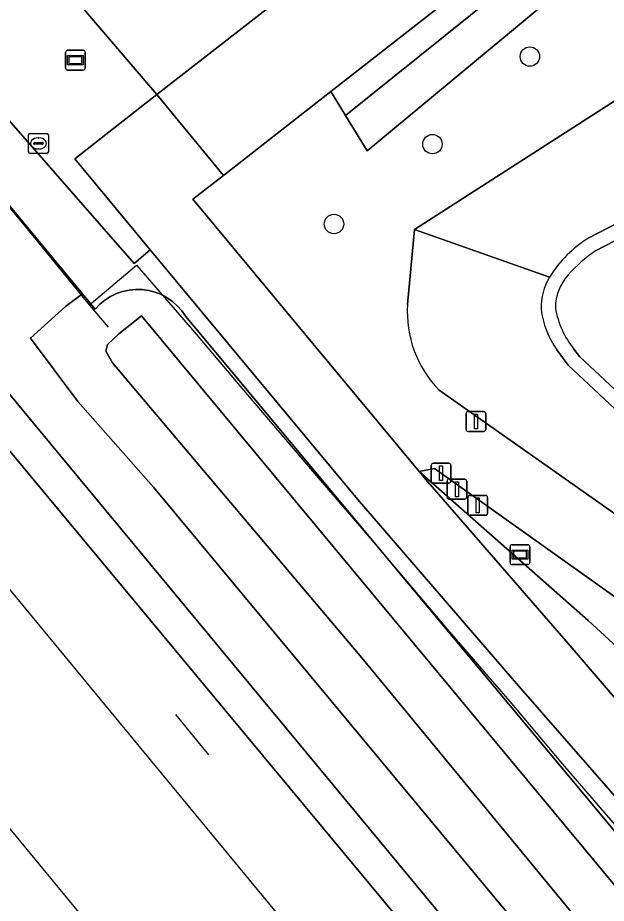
# Model space of a CAD drawing. Extents: x 157320 to 158835, y 386650 to 388491.
# Drawn here: x 158059.44 to 158089.08, y 386759.08 to 386803.72 of the extents above; entities that cross this region are included whole.
import ezdxf

# ---------------------------------------------------------------- set-up
doc = ezdxf.new("R2010")
doc.units = 0
for name, color, linetype in [('IMGEO_Afsluitpaal', 7, 'Continuous'), ('IMGEO_Boom', 7, 'Continuous'), ('IMGEO_Grasland_overig', 7, 'Continuous'), ('IMGEO_Greppel_droge_sloot', 7, 'Continuous'), ('IMGEO_Groenvoorziening', 7, 'Continuous'), ('IMGEO_Hek', 7, 'Continuous'), ('IMGEO_Loofbos', 7, 'Continuous'), ('IMGEO_Oever', 7, 'Continuous'), ('IMGEO_Rijbaan_lokaal_open', 7, 'Continuous'), ('IMGEO_Rioolput', 7, 'Continuous'), ('IMGEO_Spoor', 7, 'Continuous'), ('IMGEO_Spoorbaan_halfverhard', 7, 'Continuous'), ('IMGEO_Verklikker', 7, 'Continuous'), ('IMGEO_Voetpad_open', 7, 'Continuous'), ('IMGEO_Waterloop', 7, 'Continuous'), ('IMGEO_Wegwijzer', 7, 'Continuous')]:
    doc.layers.add(name, color=color, linetype=linetype)

msp = doc.modelspace()

# ---------------------------------------------------------------- linework, layer by layer
at = {"layer": 'IMGEO_Afsluitpaal'}
for p, q in [((158082.117, 386783.864), (158082.907, 386783.864)), ((158082.907, 386783.864), (158082.117, 386783.864)), ((158082.017, 386782.964), (158082.017, 386783.764)), ((158082.017, 386783.764), (158082.017, 386782.964)), ((158083.007, 386783.764), (158083.007, 386782.964)), ((158083.007, 386782.964), (158083.007, 386783.764)), ((158082.907, 386782.864), (158082.117, 386782.864)), ((158082.117, 386782.864), (158082.907, 386782.864)), ((158080.263, 386780.36), (158080.263, 386781.16)), ((158080.263, 386781.16), (158080.263, 386780.36)), ((158080.363, 386781.26), (158081.153, 386781.26)), ((158081.153, 386781.26), (158080.363, 386781.26)), ((158081.253, 386781.16), (158081.253, 386780.36)), ((158081.253, 386780.36), (158081.253, 386781.16)), ((158081.153, 386780.26), (158080.363, 386780.26)), ((158080.363, 386780.26), (158081.153, 386780.26)), ((158081.062, 386779.553), (158081.062, 386780.353)), ((158081.062, 386780.353), (158081.062, 386779.553)), ((158081.162, 386780.453), (158081.952, 386780.453)), ((158081.952, 386780.453), (158081.162, 386780.453)), ((158082.052, 386780.353), (158082.052, 386779.553)), ((158082.052, 386779.553), (158082.052, 386780.353)), ((158081.952, 386779.453), (158081.162, 386779.453)), ((158081.162, 386779.453), (158081.952, 386779.453)), ((158082.112, 386778.742), (158082.112, 386779.542)), ((158082.112, 386779.542), (158082.112, 386778.742)), ((158082.212, 386779.642), (158083.002, 386779.642)), ((158083.002, 386779.642), (158082.212, 386779.642)), ((158083.102, 386779.542), (158083.102, 386778.742)), ((158083.102, 386778.742), (158083.102, 386779.542)), ((158083.002, 386778.642), (158082.212, 386778.642)), ((158082.212, 386778.642), (158083.002, 386778.642))]:
    msp.add_line(p, q, dxfattribs=at)
for points in [[(158082.437, 386783.739), (158082.587, 386783.739), (158082.587, 386782.989), (158082.437, 386782.989), (158082.437, 386783.739)], [(158080.683, 386781.135), (158080.833, 386781.135), (158080.833, 386780.385), (158080.683, 386780.385), (158080.683, 386781.135)], [(158081.482, 386780.328), (158081.632, 386780.328), (158081.632, 386779.578), (158081.482, 386779.578), (158081.482, 386780.328)], [(158082.532, 386779.517), (158082.682, 386779.517), (158082.682, 386778.767), (158082.532, 386778.767), (158082.532, 386779.517)]]:
    msp.add_lwpolyline(points, dxfattribs=at)
for centre, start, end in [((158082.117, 386783.764), 90, 180), ((158082.117, 386783.764), 90, 180), ((158082.907, 386783.764), 0, 90), ((158082.907, 386783.764), 360, 90), ((158082.117, 386782.964), 180, 270), ((158082.117, 386782.964), 180, 270), ((158082.907, 386782.964), 270, 0), ((158082.907, 386782.964), 270, 0), ((158080.363, 386781.16), 90, 180), ((158080.363, 386781.16), 90, 180), ((158081.153, 386781.16), 0, 90), ((158081.153, 386781.16), 360, 90), ((158080.363, 386780.36), 180, 270), ((158080.363, 386780.36), 180, 270), ((158081.162, 386780.353), 90, 180), ((158081.162, 386780.353), 90, 180), ((158081.153, 386780.36), 270, 0), ((158081.153, 386780.36), 270, 0), ((158081.952, 386780.353), 0, 90), ((158081.952, 386780.353), 360, 90), ((158081.162, 386779.553), 180, 270), ((158081.162, 386779.553), 180, 270), ((158081.952, 386779.553), 270, 0), ((158081.952, 386779.553), 270, 0), ((158082.212, 386779.542), 90, 180), ((158082.212, 386779.542), 90, 180), ((158083.002, 386779.542), 0, 90), ((158083.002, 386779.542), 360, 90), ((158082.212, 386778.742), 180, 270), ((158082.212, 386778.742), 180, 270), ((158083.002, 386778.742), 270, 0), ((158083.002, 386778.742), 270, 0)]:
    msp.add_arc(centre, 0.1, start, end, dxfattribs=at)
at = {"layer": 'IMGEO_Boom'}
for centre in [(158085.232, 386801.762), (158080.327, 386797.346), (158075.368, 386793.321)]:
    msp.add_circle(centre, 0.489, dxfattribs=at)
at = {"layer": 'IMGEO_Grasland_overig'}
for points in [[(157733.746, 387175.562), (157897.258, 386977.614), (157897.581, 386977.87), (157899.357, 386975.744), (157899.04, 386975.464), (157951.761, 386911.581), (157952.064, 386911.838), (157955.134, 386908.079), (157954.841, 386907.849), (158040.78, 386803.713), (158051.6, 386790.802), (158084.896, 386750.739), (158117.481, 386711.243), (158118.38, 386712.071), (158096.993, 386738.866), (158047.33, 386798.833), (157996.107, 386860.188), (157951.797, 386913.771), (157861.897, 387021.979)], [(157861.897, 387021.979), (157951.797, 386913.771), (157996.107, 386860.188), (158047.33, 386798.833), (158096.993, 386738.866), (158118.38, 386712.071), (158120.851, 386714.348), (158066.271, 386780.05), (158062.459, 386784.378), (158060.074, 386787.565), (158061.84, 386789.158), (158062.705, 386789.796), (158058.383, 386794.997), (158041.616, 386815.172), (158040.424, 386814.52), (158039.277, 386814.46), (158038.059, 386815.055), (157990.282, 386873.057), (157977.435, 386888.219), (157965.277, 386902.938), (157925.053, 386951.9), (157912.029, 386967.418), (157884.779, 387000.142), (157867.69, 387021.37)]]:
    msp.add_lwpolyline(points, dxfattribs=at)
at = {"layer": 'IMGEO_Greppel_droge_sloot'}
msp.add_lwpolyline([(158114.722, 386725.609), (158133.427, 386703.793), (158134.128, 386703.366), (158134.523, 386703.651), (158134.858, 386704.33), (158134.489, 386705.824), (158065.674, 386788.686), (158064.53, 386787.789), (158063.956, 386787.256), (158063.877, 386786.911), (158064.218, 386786.319), (158076.766, 386771.448), (158092.49, 386752.376), (158108.44, 386733.423)], close=True, dxfattribs=at)
at = {"layer": 'IMGEO_Groenvoorziening'}
for points in [[(157729.893, 387202.367), (157727.726, 387198.458), (157891.647, 387000), (157995.693, 386874.031), (158000, 386868.817), (158041.543, 386818.521), (158065.296, 386791.335), (158066.112, 386792.017), (158062.308, 386796.6), (158066.438, 386799.845), (158047.34, 386822.188), (158036.085, 386835.355), (158029.144, 386842.485), (158000, 386877.851), (157899.339, 387000)], [(158143.788, 386712.419), (158110.927, 386750), (158100.208, 386762.259), (158088.168, 386773.331), (158079.658, 386780.854), (158080.097, 386780.325), (158087.167, 386772.183), (158106.154, 386750), (158142.777, 386707.541), (158156.079, 386702.735), (158156.923, 386701.791), (158157.948, 386703.907), (158210.728, 386750), (158225.895, 386763.769), (158231.903, 386769.223), (158238.792, 386774.559), (158235.862, 386778.219), (158234.951, 386779.484), (158180.072, 386842.575), (158181.714, 386843.44), (158178.328, 386847.485), (158175.433, 386850.883), (158297.408, 386910.666)], [(158036.085, 386835.355), (158047.34, 386822.188), (158066.438, 386799.845), (158090.263, 386818.404)], [(158137.823, 386703.951), (158139.477, 386700.206), (158140.754, 386697.316), (158151.555, 386698.723), (158152.239, 386699.355), (158155.746, 386699.621), (158141.014, 386704.941), (158102.162, 386750), (158084.661, 386770.036), (158076.545, 386779.445), (158066.112, 386792.017), (158065.296, 386791.335), (158041.543, 386818.521)], [(158096.081, 386816.309), (158075.213, 386799.996), (158075.95, 386798.791), (158093.555, 386812.949), (158096.523, 386815.087), (158101.712, 386818.287)], [(158041.727, 386815.522), (158041.543, 386815.26), (158041.616, 386815.172), (158058.383, 386794.997), (158062.705, 386789.796), (158063.339, 386789.033), (158063.569, 386789.274), (158063.827, 386789.486), (158064.107, 386789.667), (158064.407, 386789.813), (158064.722, 386789.922), (158065.048, 386789.993), (158065.38, 386790.025), (158065.713, 386790.018), (158066.043, 386789.971), (158066.366, 386789.886), (158066.676, 386789.763), (158066.969, 386789.604), (158067.241, 386789.412), (158067.489, 386789.188), (158067.709, 386788.937), (158067.897, 386788.662), (158100.09, 386750), (158137.01, 386705.662)], [(158098.076, 386814.48), (158077.04, 386797.01), (158075.95, 386798.791), (158075.213, 386799.996), (158069.795, 386795.76), (158068.258, 386794.575), (158079.658, 386780.854), (158080.432, 386780.998), (158108.032, 386761.349)], [(158079.073, 386789.259), (158079.427, 386793.052), (158094.821, 386802.938)], [(158104.995, 386767.806), (158096.821, 386773.566), (158080.663, 386784.951)], [(158126.295, 386748.792), (158125.016, 386750), (158124.374, 386750.607), (158118.905, 386754.577), (158108.032, 386761.349), (158080.432, 386780.998), (158079.658, 386780.854), (158088.168, 386773.331), (158100.208, 386762.259), (158110.927, 386750), (158143.788, 386712.419)]]:
    msp.add_lwpolyline(points, dxfattribs=at)
msp.add_arc((158084.67, 386788.877), 5.61, 176.1001, 224.4162, dxfattribs=at)
at = {"layer": 'IMGEO_Hek'}
for points in [[(158064.017, 386788.118), (158063.059, 386789.239), (158059.69, 386793.356), (158056.032, 386797.723), (158049.632, 386805.395), (158046.434, 386809.224), (158043.213, 386813.06), (158041.048, 386815.756), (158043.614, 386818.158), (158025.436, 386838.083), (157972.985, 386901.28), (157927.896, 386955.335), (157904.586, 386983.414), (157899.488, 386989.608), (157891.519, 386999.393), (157887.376, 387004.461), (157884.276, 387008.291), (157877.574, 387016.529), (157866.724, 387029.84)], [(158063.059, 386789.239), (158065.419, 386791.248), (158068.236, 386787.98), (158070.986, 386784.723), (158074.474, 386780.651), (158077.389, 386777.248), (158081.066, 386772.905), (158084.218, 386769.247), (158086.878, 386766.096), (158090.886, 386761.438), (158094.093, 386757.664), (158097.31, 386753.889), (158101.92, 386748.468), (158108.013, 386741.387), (158111.518, 386737.297), (158115.125, 386733.085), (158119.867, 386727.522), (158123.149, 386723.689), (158129.378, 386716.309), (158141.651, 386702.018), (158139.477, 386700.206), (158135.828, 386697.187), (158134.255, 386695.873), (158131.847, 386693.862)], [(158069.068, 386766.572), (158067.399, 386768.598)]]:
    msp.add_lwpolyline(points, dxfattribs=at)
at = {"layer": 'IMGEO_Loofbos'}
for points in [[(158094.821, 386802.938), (158079.427, 386793.052), (158086.219, 386790.648)], [(158088.203, 386792.624), (158097.135, 386797.242), (158098.279, 386802.893)], [(158086.219, 386790.648), (158079.427, 386793.052), (158079.073, 386789.259)], [(158080.663, 386784.951), (158096.821, 386773.566), (158099.12, 386775.025), (158087.154, 386786.212), (158086.589, 386786.986)]]:
    msp.add_lwpolyline(points, dxfattribs=at)
for centre, radius, start, end in [((158091.525, 386787.304), 6.272, 121.9862, 147.7823), ((158088.969, 386789.073), 3.169, 150.1902, 180.8243), ((158084.67, 386788.877), 5.61, 176.1001, 224.4162), ((158090.265, 386789.58), 4.499, 187.0616, 215.2089)]:
    msp.add_arc(centre, radius, start, end, dxfattribs=at)
at = {"layer": 'IMGEO_Oever'}
for points in [[(158090.753, 386789.979), (158094.41, 386792.169), (158097.089, 386793.315), (158097.668, 386796.173), (158097.972, 386797.674), (158097.135, 386797.242), (158088.203, 386792.624)], [(158088.54, 386791.972), (158096.948, 386796.319), (158096.446, 386793.838), (158094.076, 386792.824), (158090.288, 386790.556)], [(158137.01, 386705.662), (158100.09, 386750), (158067.897, 386788.662), (158067.709, 386788.937), (158067.489, 386789.188), (158067.241, 386789.412), (158066.969, 386789.604), (158066.676, 386789.763), (158066.366, 386789.886), (158066.043, 386789.971), (158065.713, 386790.018), (158065.38, 386790.025), (158065.048, 386789.993), (158064.722, 386789.922), (158064.407, 386789.813), (158064.107, 386789.667), (158063.827, 386789.486), (158063.569, 386789.274), (158063.339, 386789.033), (158062.705, 386789.796), (158061.84, 386789.158)], [(158061.84, 386789.158), (158060.074, 386787.565), (158062.459, 386784.378), (158066.271, 386780.05), (158120.851, 386714.348)], [(158086.589, 386786.986), (158087.154, 386786.212), (158099.12, 386775.025), (158110.894, 386764.016), (158111.763, 386765.373), (158112.243, 386766.125), (158108.657, 386769.528), (158101.745, 386776.691), (158100.458, 386778.025), (158090.575, 386788.563)], [(158093.147, 386784.756), (158101.151, 386776.314), (158111.156, 386765.762), (158110.754, 386765.133), (158099.743, 386775.421), (158087.729, 386786.647), (158087.453, 386787.011)]]:
    msp.add_lwpolyline(points, dxfattribs=at)
msp.add_lwpolyline([(158063.877, 386786.911), (158063.956, 386787.256), (158064.53, 386787.789), (158065.674, 386788.686), (158134.489, 386705.824), (158134.858, 386704.33), (158134.523, 386703.651), (158134.128, 386703.366), (158133.427, 386703.793), (158114.722, 386725.609), (158108.44, 386733.423), (158092.49, 386752.376), (158076.766, 386771.448), (158064.218, 386786.319)], close=True, dxfattribs=at)
for centre, radius, start, end in [((158091.525, 386787.304), 6.272, 121.9862, 147.7823), ((158092.942, 386785.573), 7.766, 124.5241, 138.1002), ((158088.969, 386789.073), 3.169, 150.1902, 180.8243), ((158089.017, 386789.09), 2.497, 138.0119, 180.1742), ((158090.265, 386789.58), 4.499, 187.0616, 215.2089), ((158090.953, 386789.834), 4.497, 189.6224, 218.8814)]:
    msp.add_arc(centre, radius, start, end, dxfattribs=at)
at = {"layer": 'IMGEO_Rijbaan_lokaal_open'}
msp.add_lwpolyline([(158090.263, 386818.404), (158066.438, 386799.845), (158069.795, 386795.76), (158075.213, 386799.996), (158096.081, 386816.309)], dxfattribs=at)
at = {"layer": 'IMGEO_Rioolput'}
for p, q in [((158059.982, 386796.956), (158059.982, 386797.808)), ((158060.057, 386797.882), (158060.909, 386797.882)), ((158060.47, 386797.662), (158060.495, 386797.662)), ((158060.983, 386797.808), (158060.983, 386796.956)), ((158060.241, 386797.376), (158060.241, 386797.388)), ((158060.679, 386797.339), (158060.281, 386797.339)), ((158060.284, 386797.425), (158060.682, 386797.425)), ((158060.725, 386797.388), (158060.725, 386797.376)), ((158060.909, 386796.882), (158060.057, 386796.882)), ((158060.493, 386797.102), (158060.468, 386797.102))]:
    msp.add_line(p, q, dxfattribs=at)
for points in [[(158059.982, 386796.956), (158059.982, 386797.808)], [(158060.057, 386797.882), (158060.909, 386797.882)], [(158060.983, 386797.808), (158060.983, 386796.956)], [(158060.909, 386796.882), (158060.057, 386796.882)]]:
    msp.add_lwpolyline(points, dxfattribs=at)
for centre, radius, start, end in [((158060.059, 386797.806), 0.0765, 91.552, 178.448), ((158060.059, 386797.806), 0.0765, 91.552, 178.448), ((158060.907, 386797.806), 0.0765, 1.552, 88.448), ((158060.907, 386797.806), 0.0765, 1.552, 88.448), ((158060.281, 386797.385), 0.0403, 85.8775, 175.7526), ((158060.278, 386797.375), 0.0366, 178.938, 274.7102), ((158060.682, 386797.382), 0.043, 264.8664, 352.4533), ((158060.686, 386797.387), 0.0386, 1.7309, 96.639), ((158060.059, 386796.958), 0.0765, 181.552, 268.448), ((158060.059, 386796.958), 0.0765, 181.552, 268.448), ((158060.907, 386796.958), 0.0765, 271.552, 358.448), ((158060.907, 386796.958), 0.0765, 271.552, 358.448)]:
    msp.add_arc(centre, radius, start, end, dxfattribs=at)
for centre, major_axis, ratio, start_param, end_param in [((158060.469, 386797.382), (-0.387, 0.002), 0.722429, 4.712389, 7.853982), ((158060.494, 386797.382), (-0.39, 0.002), 0.717154, 1.570796, 4.712389)]:
    msp.add_ellipse(centre, major_axis=major_axis, ratio=ratio, start_param=start_param, end_param=end_param, dxfattribs=at)
at = {"layer": 'IMGEO_Spoor'}
for points in [[(157408.215, 387562.677), (157414.058, 387555.61), (157571.705, 387364.958), (157581.654, 387352.629), (157671.587, 387243.978), (157730.397, 387172.631), (157983.728, 386866.099), (158139.862, 386676.991)], [(157401.123, 387559.034), (157406.951, 387551.975), (157427.778, 387526.747), (157695.038, 387203.363), (157741.502, 387147.282), (157786.431, 387092.716), (157971.277, 386869.295), (158068.29, 386751.606), (158134.424, 386671.616)]]:
    msp.add_lwpolyline(points, dxfattribs=at)
at = {"layer": 'IMGEO_Spoorbaan_halfverhard'}
msp.add_lwpolyline([(158117.481, 386711.243), (158084.896, 386750.739), (158051.6, 386790.802)], dxfattribs=at)
at = {"layer": 'IMGEO_Verklikker'}
for p, q in [((158061.847, 386801.178), (158061.847, 386801.978)), ((158061.847, 386801.978), (158061.847, 386801.178)), ((158061.947, 386802.078), (158062.737, 386802.078)), ((158062.737, 386802.078), (158061.947, 386802.078)), ((158062.837, 386801.978), (158062.837, 386801.178)), ((158062.837, 386801.178), (158062.837, 386801.978)), ((158062.737, 386801.078), (158061.947, 386801.078)), ((158061.947, 386801.078), (158062.737, 386801.078))]:
    msp.add_line(p, q, dxfattribs=at)
for points in [[(158061.948, 386801.81), (158062.736, 386801.81), (158062.736, 386801.346), (158061.948, 386801.346), (158061.948, 386801.81)], [(158062.013, 386801.745), (158062.013, 386801.411), (158062.671, 386801.411), (158062.671, 386801.745), (158062.013, 386801.745)]]:
    msp.add_lwpolyline(points, dxfattribs=at)
for centre, start, end in [((158061.947, 386801.978), 90, 180), ((158061.947, 386801.978), 90, 180), ((158062.737, 386801.978), 0, 90), ((158062.737, 386801.978), 360, 90), ((158061.947, 386801.178), 180, 270), ((158061.947, 386801.178), 180, 270), ((158062.737, 386801.178), 270, 0), ((158062.737, 386801.178), 270, 0)]:
    msp.add_arc(centre, 0.1, start, end, dxfattribs=at)
at = {"layer": 'IMGEO_Voetpad_open'}
msp.add_lwpolyline([(158080.097, 386780.325), (158079.658, 386780.854), (158068.258, 386794.575), (158069.795, 386795.76), (158066.438, 386799.845), (158062.308, 386796.6), (158066.112, 386792.017), (158076.545, 386779.445), (158084.661, 386770.036), (158102.162, 386750), (158141.014, 386704.941), (158155.746, 386699.621), (158155.259, 386700.133), (158156.923, 386701.791), (158156.079, 386702.735), (158142.777, 386707.541), (158106.154, 386750), (158087.167, 386772.183)], close=True, dxfattribs=at)
at = {"layer": 'IMGEO_Waterloop'}
for points in [[(158093.555, 386812.949), (158075.95, 386798.791), (158077.04, 386797.01), (158098.076, 386814.48)], [(158090.288, 386790.556), (158094.076, 386792.824), (158096.446, 386793.838), (158096.948, 386796.319), (158088.54, 386791.972)], [(158087.453, 386787.011), (158087.729, 386786.647), (158099.743, 386775.421), (158110.754, 386765.133), (158111.156, 386765.762), (158101.151, 386776.314), (158093.147, 386784.756)]]:
    msp.add_lwpolyline(points, dxfattribs=at)
for centre, radius, start, end in [((158092.942, 386785.573), 7.766, 124.5241, 138.1002), ((158089.017, 386789.09), 2.497, 138.0119, 180.1742), ((158090.953, 386789.834), 4.497, 189.6224, 218.8814)]:
    msp.add_arc(centre, radius, start, end, dxfattribs=at)
at = {"layer": 'IMGEO_Wegwijzer'}
for p, q in [((158084.334, 386777.158), (158085.124, 386777.158)), ((158085.124, 386777.158), (158084.334, 386777.158)), ((158084.234, 386776.258), (158084.234, 386777.058)), ((158084.234, 386777.058), (158084.234, 386776.258)), ((158085.224, 386777.058), (158085.224, 386776.258)), ((158085.224, 386776.258), (158085.224, 386777.058)), ((158085.124, 386776.158), (158084.334, 386776.158)), ((158084.334, 386776.158), (158085.124, 386776.158))]:
    msp.add_line(p, q, dxfattribs=at)
for points in [[(158084.335, 386776.89), (158085.123, 386776.89), (158085.123, 386776.426), (158084.335, 386776.426), (158084.335, 386776.89)], [(158084.4, 386776.825), (158084.4, 386776.491), (158085.058, 386776.491), (158085.058, 386776.825), (158084.4, 386776.825)]]:
    msp.add_lwpolyline(points, dxfattribs=at)
for centre, start, end in [((158084.334, 386777.058), 90, 180), ((158084.334, 386777.058), 90, 180), ((158085.124, 386777.058), 0, 90), ((158085.124, 386777.058), 360, 90), ((158084.334, 386776.258), 180, 270), ((158084.334, 386776.258), 180, 270), ((158085.124, 386776.258), 270, 0), ((158085.124, 386776.258), 270, 0)]:
    msp.add_arc(centre, 0.1, start, end, dxfattribs=at)

doc.saveas('drawing.dxf')
